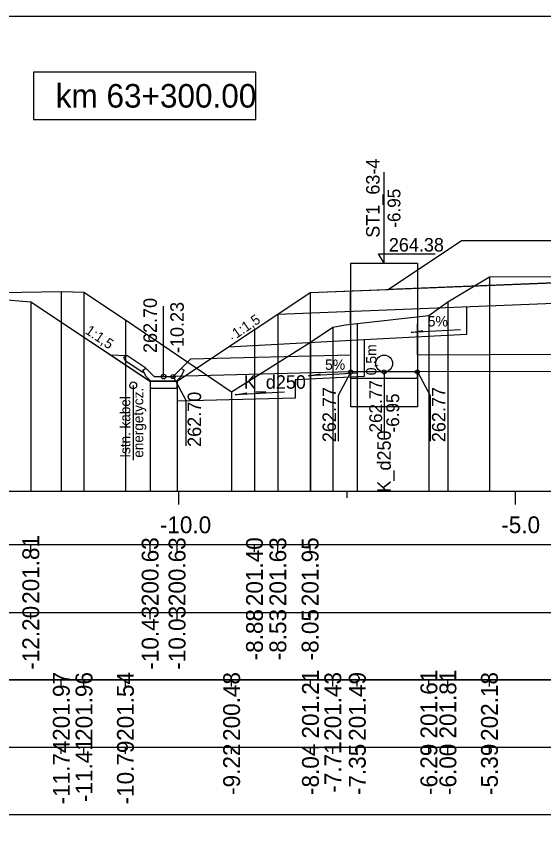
# Model space of a CAD drawing. Extents: x 6516023 to 6560129, y 5513077 to 5529206.
# Drawn here: x 6520756.14 to 6520763.97, y 5514438.43 to 5514450.51 of the extents above; entities that cross this region are included whole.
import ezdxf

# ---------------------------------------------------------------- set-up
doc = ezdxf.new("R2010")
doc.units = 0
for name, color, linetype in [('IR_default', 7, 'Continuous'), ('TOR_PRZEK_P-inne branze', 7, 'Continuous'), ('TOR_PRZEK_P-kable', 7, 'Continuous'), ('TOR_PRZEK_P-komponent', 7, 'Continuous'), ('TOR_PRZEK_P-odwodnienie', 7, 'Continuous'), ('TOR_PRZEK_P-opisy', 7, 'Continuous'), ('TOR_PRZEK_P-schodkowanie+wymiana', 7, 'Continuous'), ('TOR_PRZEK_P-tabelka istniejace', 7, 'Continuous'), ('TOR_PRZEK_P-tabelka projektowane', 7, 'Continuous'), ('TOR_PRZEK_P-teren istniejacy', 7, 'Continuous'), ('TOR_PRZEK_P-uklad odniesienia', 7, 'Continuous'), ('TOR_PRZEK_P-warstwa ochronna I', 7, 'Continuous'), ('TOR_PRZEK_P-warstwa ochronna II', 7, 'Continuous'), ('TOR_PS_T-skarpy projektowane', 7, 'Continuous'), ('TOR_RAMKI-ramka+tabelka 1', 7, 'Continuous')]:
    doc.layers.add(name, color=color, linetype=linetype)

msp = doc.modelspace()

# ---------------------------------------------------------------- linework, layer by layer
at = {"layer": 'IR_default'}
msp.add_lwpolyline([(6520756.354, 5514446.267), (6520757.541, 5514445.476), (6520758.123, 5514445.088), (6520758.126, 5514445.086), (6520758.524, 5514445.086), (6520758.526, 5514445.086), (6520759.676, 5514445.853), (6520759.681, 5514445.856), (6520759.863, 5514445.977), (6520760.499, 5514446.401), (6520760.502, 5514446.403), (6520761.656, 5514446.449), (6520761.661, 5514446.449), (6520762.747, 5514447.173), (6520762.752, 5514447.176), (6520766.237, 5514447.176), (6520766.252, 5514447.176), (6520766.799, 5514447.176), (6520766.802, 5514447.176), (6520770.302, 5514447.176), (6520770.825, 5514446.827), (6520774.356, 5514446.827)], dxfattribs=at)
at = {"layer": 'TOR_PRZEK_P-inne branze'}
msp.add_lwpolyline([(6520749.144, 5514445.951), (6520749.417, 5514446.133), (6520749.946, 5514446.485), (6520750.201, 5514446.505), (6520750.696, 5514446.545), (6520751.29, 5514446.527), (6520752.446, 5514446.493), (6520753.603, 5514446.458), (6520754.196, 5514446.44), (6520754.692, 5514446.4), (6520754.946, 5514446.38), (6520755.878, 5514446.305), (6520756.354, 5514446.267)], dxfattribs=at)
at = {"layer": 'TOR_PRZEK_P-kable'}
msp.add_line((6520757.876, 5514445.026), (6520757.876, 5514443.916), dxfattribs=at)
msp.add_circle((6520757.876, 5514445.026), 0.05, dxfattribs=at)
at = {"layer": 'TOR_PRZEK_P-komponent'}
msp.add_lwpolyline([(6520771.147, 5514446.613), (6520771.148, 5514446.464), (6520768.552, 5514446.567), (6520767.802, 5514446.597), (6520766.582, 5514446.646), (6520765.252, 5514446.593), (6520764.502, 5514446.563), (6520761.661, 5514446.449), (6520761.661, 5514446.449), (6520762.752, 5514447.176), (6520766.252, 5514447.176), (6520766.802, 5514447.176), (6520770.302, 5514447.176), (6520771.147, 5514446.613)], dxfattribs=at)
at = {"layer": 'TOR_PRZEK_P-odwodnienie'}
for p, q in [((6520761.601, 5514446.839), (6520761.601, 5514448.189)), ((6520761.601, 5514446.839), (6520761.518, 5514446.977)), ((6520761.518, 5514446.977), (6520762.357, 5514446.977)), ((6520761.105, 5514445.476), (6520761.102, 5514446.412)), ((6520762.097, 5514445.476), (6520762.1, 5514446.412)), ((6520758.326, 5514445.156), (6520758.326, 5514446.2)), ((6520758.062, 5514445.282), (6520757.781, 5514445.469)), ((6520758.466, 5514445.156), (6520758.725, 5514445.413)), ((6520761.105, 5514445.476), (6520758.725, 5514445.413)), ((6520771.051, 5514445.506), (6520762.097, 5514445.476)), ((6520758.017, 5514445.215), (6520757.756, 5514445.389)), ((6520758.028, 5514445.232), (6520758.017, 5514445.215)), ((6520758.019, 5514445.251), (6520758.066, 5514445.275)), ((6520758.062, 5514445.282), (6520758.053, 5514445.269)), ((6520758.186, 5514445.156), (6520758.066, 5514445.275)), ((6520758.466, 5514445.156), (6520758.586, 5514445.275)), ((6520761.106, 5514445.226), (6520758.466, 5514445.156)), ((6520758.586, 5514445.275), (6520758.634, 5514445.251)), ((6520761.106, 5514445.126), (6520761.106, 5514445.226)), ((6520762.096, 5514445.226), (6520761.106, 5514445.226)), ((6520761.602, 5514445.226), (6520761.602, 5514444.23)), ((6520771.051, 5514445.256), (6520762.096, 5514445.226)), ((6520762.096, 5514445.126), (6520762.096, 5514445.226)), ((6520758.136, 5514445.086), (6520758.516, 5514445.086)), ((6520758.186, 5514445.156), (6520758.466, 5514445.156)), ((6520762.096, 5514445.126), (6520761.106, 5514445.126))]:
    msp.add_line(p, q, dxfattribs=at)
for points in [[(6520761.106, 5514444.706), (6520761.106, 5514446.839), (6520762.096, 5514446.839), (6520762.096, 5514444.706), (6520761.106, 5514444.706)], [(6520759.676, 5514445.853), (6520759.675, 5514445.853), (6520759.676, 5514445.853), (6520759.675, 5514445.852), (6520759.676, 5514445.853), (6520759.676, 5514445.852), (6520759.676, 5514445.853), (6520759.676, 5514445.853)], [(6520759.346, 5514445.725), (6520759.346, 5514445.725), (6520759.346, 5514445.725), (6520759.346, 5514445.724), (6520759.346, 5514445.725), (6520759.347, 5514445.724), (6520759.346, 5514445.725), (6520759.347, 5514445.725)], [(6520757.535, 5514445.48), (6520757.781, 5514445.469)], [(6520757.731, 5514445.442), (6520757.781, 5514445.469)], [(6520757.731, 5514445.442), (6520757.756, 5514445.389)], [(6520758.053, 5514445.269), (6520758.018, 5514445.251)], [(6520758.018, 5514445.251), (6520758.028, 5514445.232)], [(6520758.066, 5514445.156), (6520758.019, 5514445.251)], [(6520758.586, 5514445.156), (6520758.634, 5514445.251)], [(6520761.106, 5514445.226), (6520760.919, 5514444.874), (6520760.919, 5514444.196)], [(6520762.096, 5514445.226), (6520762.283, 5514444.874), (6520762.283, 5514444.196)], [(6520758.136, 5514445.086), (6520758.066, 5514445.156)], [(6520758.126, 5514445.086), (6520758.126, 5514445.086), (6520758.126, 5514445.086), (6520758.126, 5514445.085), (6520758.126, 5514445.086), (6520758.127, 5514445.085), (6520758.126, 5514445.086), (6520758.127, 5514445.086)], [(6520758.526, 5514445.086), (6520758.126, 5514445.086), (6520758.126, 5514444.986), (6520758.526, 5514444.986), (6520758.526, 5514445.086)], [(6520758.467, 5514445.156), (6520758.654, 5514444.804), (6520758.654, 5514444.126)], [(6520758.516, 5514445.086), (6520758.586, 5514445.156)], [(6520758.526, 5514445.086), (6520758.526, 5514445.086), (6520758.526, 5514445.086), (6520758.526, 5514445.085), (6520758.526, 5514445.086), (6520758.527, 5514445.085), (6520758.526, 5514445.086), (6520758.527, 5514445.086)], [(6520758.191, 5514444.955), (6520758.191, 5514444.955), (6520758.191, 5514444.955), (6520758.191, 5514444.954), (6520758.191, 5514444.955), (6520758.192, 5514444.954), (6520758.191, 5514444.955), (6520758.192, 5514444.955)]]:
    msp.add_lwpolyline(points, dxfattribs=at)
for centre, radius in [((6520761.602, 5514445.351), 0.125), ((6520758.326, 5514445.156), 0.035), ((6520758.467, 5514445.156), 0.03), ((6520761.106, 5514445.226), 0.03), ((6520761.602, 5514445.226), 0.03), ((6520762.096, 5514445.226), 0.03)]:
    msp.add_circle(centre, radius, dxfattribs=at)
at = {"layer": 'TOR_PRZEK_P-schodkowanie+wymiana'}
for p, q in [((6520762.823, 5514446.196), (6520762.823, 5514445.779)), ((6520762.823, 5514445.779), (6520761.305, 5514445.703)), ((6520761.305, 5514445.703), (6520759.284, 5514445.591)), ((6520761.305, 5514445.703), (6520761.305, 5514445.16)), ((6520761.305, 5514445.16), (6520760.282, 5514445.109)), ((6520760.282, 5514445.109), (6520760.282, 5514444.837)), ((6520760.282, 5514444.837), (6520758.526, 5514444.79))]:
    msp.add_line(p, q, dxfattribs=at)
at = {"layer": 'TOR_PRZEK_P-tabelka istniejace'}
for p, q in [((6520756.807, 5514440.556), (6520756.807, 5514440.656)), ((6520757.144, 5514440.556), (6520757.144, 5514440.656)), ((6520757.759, 5514440.556), (6520757.759, 5514440.656)), ((6520759.336, 5514440.556), (6520759.336, 5514440.656)), ((6520760.507, 5514440.556), (6520760.507, 5514440.656)), ((6520760.839, 5514440.556), (6520760.839, 5514440.656)), ((6520761.203, 5514440.556), (6520761.203, 5514440.656)), ((6520762.266, 5514440.556), (6520762.266, 5514440.656)), ((6520762.548, 5514440.556), (6520762.548, 5514440.656)), ((6520763.165, 5514440.556), (6520763.165, 5514440.656)), ((6520724.752, 5514439.656), (6520808.552, 5514439.656)), ((6520756.807, 5514439.556), (6520756.807, 5514439.656)), ((6520757.144, 5514439.556), (6520757.144, 5514439.656)), ((6520757.759, 5514439.556), (6520757.759, 5514439.656)), ((6520759.336, 5514439.556), (6520759.336, 5514439.656)), ((6520760.507, 5514439.556), (6520760.507, 5514439.656)), ((6520760.839, 5514439.556), (6520760.839, 5514439.656)), ((6520761.203, 5514439.556), (6520761.203, 5514439.656)), ((6520762.266, 5514439.556), (6520762.266, 5514439.656)), ((6520762.548, 5514439.556), (6520762.548, 5514439.656)), ((6520763.165, 5514439.556), (6520763.165, 5514439.656))]:
    msp.add_line(p, q, dxfattribs=at)
for points in [[(6520763.165, 5514446.635), (6520763.165, 5514443.656), (6520763.165, 5514443.526), (6520763.165, 5514443.456)], [(6520756.807, 5514446.422), (6520756.807, 5514443.656), (6520756.807, 5514443.526), (6520756.807, 5514443.456)], [(6520757.144, 5514446.412), (6520757.144, 5514443.656), (6520757.144, 5514443.526), (6520757.144, 5514443.456)], [(6520762.548, 5514446.265), (6520762.548, 5514443.656), (6520762.548, 5514443.526), (6520762.548, 5514443.456)], [(6520762.266, 5514446.063), (6520762.266, 5514443.656), (6520762.266, 5514443.526), (6520762.266, 5514443.456)], [(6520757.759, 5514446.001), (6520757.759, 5514443.656), (6520757.759, 5514443.526), (6520757.759, 5514443.456)], [(6520760.839, 5514445.889), (6520760.839, 5514443.656), (6520760.839, 5514443.526), (6520760.839, 5514443.456)], [(6520761.203, 5514445.943), (6520761.203, 5514443.656), (6520761.203, 5514443.526), (6520761.203, 5514443.456)], [(6520760.507, 5514445.667), (6520760.507, 5514443.656), (6520760.507, 5514443.526), (6520760.507, 5514443.456)], [(6520759.336, 5514444.932), (6520759.336, 5514443.656), (6520759.336, 5514443.526), (6520759.336, 5514443.456)]]:
    msp.add_lwpolyline(points, dxfattribs=at)
msp.add_lwpolyline([(6520724.752, 5514440.656), (6520724.752, 5514438.656), (6520808.552, 5514438.656), (6520808.552, 5514440.656)], close=True, dxfattribs=at)
at = {"layer": 'TOR_PRZEK_P-tabelka projektowane'}
for p, q in [((6520756.354, 5514442.556), (6520756.354, 5514442.656)), ((6520758.126, 5514442.556), (6520758.126, 5514442.656)), ((6520758.526, 5514442.556), (6520758.526, 5514442.656)), ((6520759.676, 5514442.556), (6520759.676, 5514442.656)), ((6520760.023, 5514442.556), (6520760.023, 5514442.656)), ((6520760.502, 5514442.556), (6520760.502, 5514442.656)), ((6520724.752, 5514441.656), (6520808.552, 5514441.656)), ((6520756.354, 5514441.556), (6520756.354, 5514441.656)), ((6520758.126, 5514441.556), (6520758.126, 5514441.656)), ((6520758.526, 5514441.556), (6520758.526, 5514441.656)), ((6520759.676, 5514441.556), (6520759.676, 5514441.656)), ((6520760.023, 5514441.556), (6520760.023, 5514441.656)), ((6520760.502, 5514441.556), (6520760.502, 5514441.656))]:
    msp.add_line(p, q, dxfattribs=at)
for points in [[(6520760.502, 5514446.403), (6520760.502, 5514443.656), (6520760.502, 5514443.526), (6520760.502, 5514443.456)], [(6520756.354, 5514446.267), (6520756.354, 5514443.656), (6520756.354, 5514443.526), (6520756.354, 5514443.456)], [(6520760.023, 5514446.084), (6520760.023, 5514443.656), (6520760.023, 5514443.526), (6520760.023, 5514443.456)], [(6520759.676, 5514445.853), (6520759.676, 5514443.656), (6520759.676, 5514443.526), (6520759.676, 5514443.456)], [(6520758.126, 5514445.086), (6520758.126, 5514443.656), (6520758.126, 5514443.526), (6520758.126, 5514443.456)], [(6520758.526, 5514445.086), (6520758.526, 5514443.656), (6520758.526, 5514443.526), (6520758.526, 5514443.456)]]:
    msp.add_lwpolyline(points, dxfattribs=at)
msp.add_lwpolyline([(6520724.752, 5514442.656), (6520724.752, 5514440.656), (6520808.552, 5514440.656), (6520808.552, 5514442.656)], close=True, dxfattribs=at)
at = {"layer": 'TOR_PRZEK_P-teren istniejacy'}
msp.add_lwpolyline([(6520755.623, 5514446.4), (6520756.807, 5514446.422), (6520757.144, 5514446.412), (6520757.759, 5514446.001), (6520759.336, 5514444.932), (6520760.507, 5514445.667), (6520760.839, 5514445.889), (6520761.028, 5514445.927), (6520761.203, 5514445.943), (6520762.266, 5514446.063), (6520762.548, 5514446.265), (6520763.165, 5514446.635), (6520765.754, 5514446.646), (6520770.724, 5514446.716), (6520770.942, 5514446.578), (6520771.581, 5514446.369), (6520784.213, 5514446.072)], dxfattribs=at)
at = {"layer": 'TOR_PRZEK_P-uklad odniesienia'}
for p, q in [((6520728.552, 5514443.456), (6520808.552, 5514443.456)), ((6520758.552, 5514443.256), (6520758.552, 5514443.456)), ((6520761.052, 5514443.356), (6520761.052, 5514443.456)), ((6520763.552, 5514443.256), (6520763.552, 5514443.456))]:
    msp.add_line(p, q, dxfattribs=at)
msp.add_lwpolyline([(6520759.696, 5514449.675), (6520756.396, 5514449.675), (6520756.396, 5514448.975), (6520759.696, 5514448.975)], close=True, dxfattribs=at)
at = {"layer": 'TOR_PRZEK_P-warstwa ochronna I'}
msp.add_lwpolyline([(6520760.023, 5514446.084), (6520764.502, 5514446.263), (6520766.582, 5514446.346), (6520771.148, 5514446.164)], dxfattribs=at)
at = {"layer": 'TOR_PRZEK_P-warstwa ochronna II'}
msp.add_lwpolyline([(6520756.354, 5514446.267), (6520758.126, 5514445.086), (6520758.526, 5514445.086), (6520759.676, 5514445.853), (6520759.681, 5514445.856), (6520760.502, 5514446.403), (6520764.502, 5514446.563), (6520765.252, 5514446.593), (6520766.582, 5514446.646), (6520767.802, 5514446.597), (6520768.552, 5514446.567), (6520771.148, 5514446.464), (6520771.851, 5514446.435), (6520772.303, 5514446.117), (6520773.712, 5514446.127), (6520774.212, 5514446.146)], dxfattribs=at)
at = {"layer": 'TOR_PS_T-skarpy projektowane'}
for points in [[(6520762.737, 5514445.849), (6520762.002, 5514445.809), (6520762.174, 5514445.84)], [(6520761.212, 5514445.205), (6520760.477, 5514445.165), (6520760.649, 5514445.196)], [(6520760.124, 5514444.923), (6520759.389, 5514444.883), (6520759.562, 5514444.914)]]:
    msp.add_lwpolyline(points, dxfattribs=at)
at = {"layer": 'TOR_RAMKI-ramka+tabelka 1'}
msp.add_lwpolyline([(6520722.102, 5514450.506), (6520969.602, 5514450.506), (6520969.602, 5514359.006), (6520722.102, 5514359.006)], close=True, dxfattribs=at)

# ---------------------------------------------------------------- texts
at = {"layer": 'TOR_PRZEK_P-kable'}
for s, p in [('energetycz.', (6520758.025, 5514443.952)), ('Istn. kabel', (6520757.831, 5514443.952))]:
    msp.add_text(s, height=0.14999, rotation=90.0511, dxfattribs=at).set_placement(p)
at = {"layer": 'TOR_PRZEK_P-odwodnienie'}
for s, height, rotation, p in [('ST1_63-4', 0.2, 90, (6520761.534, 5514447.218)), ('-6.95', 0.19, 90, (6520761.843, 5514447.366)), ('262.70', 0.2, 90, (6520758.226, 5514445.506)), ('-10.23', 0.2, 90, (6520758.626, 5514445.506)), ('K_d250', 0.2, 360, (6520759.517, 5514444.976)), ('262.77', 0.19, 90, (6520761.571, 5514444.326)), ('262.77', 0.2, 90, (6520760.886, 5514444.183)), ('262.77', 0.2, 90, (6520762.512, 5514444.183)), ('262.70', 0.2, 90, (6520758.883, 5514444.113)), ('-6.95', 0.19, 90, (6520761.824, 5514444.326)), ('K_d250', 0.2, 90, (6520761.7, 5514443.434))]:
    msp.add_text(s, height=height, rotation=rotation, dxfattribs=at).set_placement(p)
msp.add_text('264.38', height=0.2, dxfattribs=at).set_placement((6520761.671, 5514447.013))
at = {"layer": 'TOR_PRZEK_P-opisy'}
for rotation, p in [(34.0701, (6520759.409, 5514445.718)), (325.9299, (6520757.15, 5514445.806))]:
    msp.add_text('1:1,5', height=0.15, rotation=rotation, dxfattribs=at).set_placement(p)
at = {"layer": 'TOR_PRZEK_P-schodkowanie+wymiana'}
msp.add_text('0,5m', height=0.1545, rotation=90, dxfattribs=at).set_placement((6520761.487, 5514445.176))
at = {"layer": 'TOR_PRZEK_P-tabelka istniejace'}
for s, p in [('201.97', (6520756.932, 5514439.748)), ('201.96', (6520757.269, 5514439.747)), ('201.54', (6520757.884, 5514439.748)), ('200.48', (6520759.461, 5514439.747)), ('201.21', (6520760.632, 5514439.782)), ('201.43', (6520760.964, 5514439.748)), ('201.49', (6520761.328, 5514439.748)), ('201.61', (6520762.391, 5514439.782)), ('201.81', (6520762.673, 5514439.782)), ('202.18', (6520763.29, 5514439.747)), ('-11.74', (6520756.932, 5514438.805)), ('-11.41', (6520757.269, 5514438.839)), ('-10.79', (6520757.884, 5514438.804)), ('-9.22', (6520759.461, 5514438.946)), ('-8.04', (6520760.632, 5514438.944)), ('-7.71', (6520760.964, 5514438.978)), ('-7.35', (6520761.328, 5514438.943)), ('-6.29', (6520762.391, 5514438.944)), ('-6.00', (6520762.673, 5514438.944)), ('-5.39', (6520763.29, 5514438.944))]:
    msp.add_text(s, height=0.25, rotation=90, dxfattribs=at).set_placement(p)
at = {"layer": 'TOR_PRZEK_P-tabelka projektowane'}
for s, p in [('201.81', (6520756.479, 5514441.782)), ('200.63', (6520758.251, 5514441.748)), ('200.63', (6520758.651, 5514441.748)), ('201.40', (6520759.801, 5514441.748)), ('201.63', (6520760.148, 5514441.748)), ('201.95', (6520760.627, 5514441.747)), ('-12.20', (6520756.479, 5514440.804)), ('-10.43', (6520758.251, 5514440.804)), ('-10.03', (6520758.651, 5514440.804)), ('-8.88', (6520759.801, 5514440.943)), ('-8.53', (6520760.148, 5514440.944)), ('-8.05', (6520760.627, 5514440.943))]:
    msp.add_text(s, height=0.25, rotation=90, dxfattribs=at).set_placement(p)
at = {"layer": 'TOR_PRZEK_P-uklad odniesienia'}
for s, height, p in [('km 63+300.00', 0.35, (6520756.724, 5514449.15)), ('-10.0', 0.25, (6520758.271, 5514442.831)), ('-5.0', 0.25, (6520763.341, 5514442.831))]:
    msp.add_text(s, height=height, dxfattribs=at).set_placement(p)
at = {"layer": 'TOR_PS_T-skarpy projektowane'}
for p in [(6520762.249, 5514445.9), (6520760.724, 5514445.256)]:
    msp.add_text('5%', height=0.1545, dxfattribs=at).set_placement(p)

doc.saveas('drawing.dxf')
